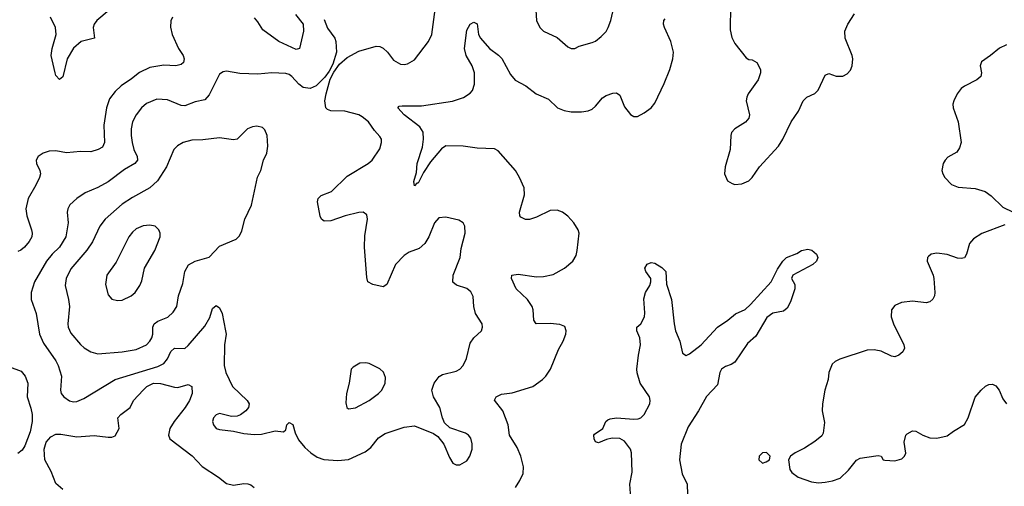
# Model space of a CAD drawing. Header units: inches. Extents: x 1649636 to 1815363, y 506543 to 641975.
# Tile 632 of 656: x 1745082 to 1750738, y 622997 to 625675. Entities that reach past the tile are written whole.
import ezdxf

# ---------------------------------------------------------------- set-up
doc = ezdxf.new("R2010")
doc.units = ezdxf.units.IN
doc.header["$MEASUREMENT"] = 0
doc.layers.add('B7642', color=7, linetype='Continuous')
doc.layers.add('B7652', color=7, linetype='Continuous')

msp = doc.modelspace()

# ---------------------------------------------------------------- linework, layer by layer
at = {"layer": 'B7642', "color": 5}
for points, elevation in [([(1746830, 625677.3), (1746850, 625627.7), (1746892, 625570), (1746898, 625550), (1746902, 625490), (1746880.3, 625419.7), (1746860.3, 625379.7), (1746834.4, 625345.6), (1746784.9, 625295.1), (1746750, 625280.3), (1746710, 625286.6), (1746684.6, 625304.6), (1746644.7, 625350), (1746630, 625360.4), (1746610, 625366.2), (1746530, 625369.8), (1746450, 625362.7), (1746346.7, 625366.7), (1746270, 625380.7), (1746250, 625377), (1746230, 625362.7), (1746170, 625243.7), (1746144.9, 625215.1), (1746090, 625203.5), (1746030, 625181), (1746010, 625183.1), (1745930, 625216.1), (1745870, 625219.8), (1745810, 625194.5), (1745781.5, 625170), (1745751.3, 625130), (1745730.2, 625090), (1745722.6, 625050), (1745721.4, 625010), (1745727, 624970), (1745738.2, 624930), (1745756.9, 624890), (1745757.8, 624870), (1745743.1, 624850), (1745683.6, 624816.4), (1745590, 624744.5), (1745530, 624712), (1745458, 624682), (1745410.2, 624649.8), (1745370, 624612.3), (1745358, 624590), (1745354.9, 624570), (1745360.7, 624510), (1745346.9, 624430), (1745310.2, 624370), (1745268.4, 624330), (1745236.3, 624290), (1745167.2, 624170), (1745148, 624110), (1745147.1, 624070), (1745176.9, 623990), (1745195.5, 623870), (1745218.7, 623818.7), (1745290, 623717.4), (1745303.5, 623690), (1745321.2, 623630), (1745316, 623550), (1745319.5, 623530), (1745335.5, 623510), (1745367.1, 623487.1), (1745390, 623481.7), (1745410, 623484.6), (1745450, 623500.9), (1745630, 623610.1), (1745874.4, 623685.6), (1745910, 623703), (1745931.2, 623728.8), (1745950, 623771.3), (1745970, 623790.2), (1746030, 623789.1), (1746050, 623805.7), (1746144.5, 623915.5), (1746173.4, 623966.6), (1746190, 624018), (1746210, 624035.8), (1746230, 624022.4), (1746244.2, 623990), (1746264.8, 623890), (1746267.2, 623870), (1746259, 623810), (1746255.8, 623690), (1746264.9, 623650), (1746303.6, 623570), (1746388, 623490), (1746400.7, 623470), (1746396.3, 623450), (1746380.5, 623430), (1746350, 623407.3), (1746330, 623399.6), (1746298.3, 623398.3), (1746230, 623414.3), (1746210, 623407.3), (1746194.4, 623390), (1746188.9, 623370), (1746194.4, 623350), (1746210.8, 623330), (1746230, 623323.1), (1746310, 623313.7), (1746370, 623300.4), (1746430, 623294.4), (1746470, 623295.8), (1746550, 623315.5), (1746598, 623310), (1746610, 623322), (1746616, 623350), (1746630, 623364), (1746651.5, 623351.5), (1746663.4, 623303.4), (1746684.1, 623264.1), (1746720.1, 623220.1), (1746754.3, 623190), (1746790, 623165.4), (1746828.2, 623151.8), (1746910, 623144.7), (1746970, 623151.7), (1747065.7, 623194.3), (1747099.8, 623220.2), (1747143.7, 623276.3), (1747180.5, 623299.5), (1747290, 623336), (1747350, 623344.9), (1747459.5, 623299.5), (1747484.1, 623284.1), (1747518.7, 623238.7), (1747550, 623162.8), (1747570.3, 623130.3), (1747590, 623121.3), (1747610, 623120.4), (1747650, 623143), (1747667.6, 623170), (1747680.5, 623210), (1747681.4, 623241.4), (1747673.2, 623273.2), (1747659.5, 623290), (1747642, 623302), (1747552.8, 623332.8), (1747522, 623362), (1747509.7, 623389.7), (1747495.8, 623450), (1747458, 623510), (1747449.7, 623549.7), (1747462.6, 623590), (1747491.7, 623628.3), (1747510, 623639.6), (1747590, 623658.3), (1747609.8, 623670.2), (1747629.6, 623690), (1747648.3, 623730), (1747670, 623818.8), (1747689.7, 623850.3), (1747735.1, 623890), (1747740.9, 623910), (1747738, 623930), (1747700.4, 623990), (1747690.9, 624030), (1747685.9, 624085.9), (1747673.4, 624113.4), (1747650, 624133.3), (1747591.3, 624151.3), (1747569.6, 624169.7), (1747572.8, 624210), (1747612.2, 624310), (1747618.5, 624361.5), (1747641.6, 624450), (1747638, 624490), (1747629.5, 624509.5), (1747605.1, 624525.1), (1747530, 624542.9), (1747490, 624538.4), (1747464.4, 624510), (1747432.4, 624430), (1747408.2, 624390), (1747376.9, 624363.1), (1747319.6, 624340.4), (1747290, 624321.6), (1747240.4, 624270), (1747190, 624156), (1747170, 624142.7), (1747110, 624155.1), (1747081.2, 624170), (1747075.1, 624195.1), (1747062.4, 624370), (1747064.4, 624435.6), (1747079.7, 624530), (1747076.1, 624556.1), (1747055.3, 624570), (1747029.6, 624569.7), (1746950.7, 624550), (1746870, 624521.5), (1746830, 624519.6), (1746815.1, 624530), (1746807.7, 624547.7), (1746792.3, 624630), (1746796, 624650), (1746813.3, 624666.7), (1746872.7, 624690), (1746962.5, 624777.5), (1747084.5, 624850), (1747107.3, 624870), (1747150, 624934), (1747160.5, 624970), (1747159.6, 624990), (1747150, 625006), (1747119.2, 625039.2), (1747085.6, 625090), (1747050, 625118.7), (1747030, 625129.6), (1746949.7, 625149.7), (1746870, 625153.3), (1746850, 625159.5), (1746839.5, 625170), (1746835.1, 625210), (1746841.6, 625250), (1746866, 625334), (1746885.6, 625374.4), (1746919.7, 625420.3), (1746962.4, 625457.6), (1747030, 625494.4), (1747130, 625523.7), (1747150, 625522), (1747170, 625512.4), (1747194.4, 625490), (1747230, 625443), (1747270, 625420.3), (1747290, 625417.6), (1747310, 625421.3), (1747350, 625445.5), (1747429.6, 625550), (1747449.6, 625590), (1747484.7, 625850)], 640), ([(1749164.7, 625755.3), (1749162.7, 625617.3), (1749172.6, 625572.6), (1749190, 625539.6), (1749255.9, 625455.9), (1749270, 625446.7), (1749290, 625445.7), (1749317, 625430), (1749337.6, 625390), (1749337.6, 625370), (1749324.4, 625330), (1749266.4, 625250), (1749258.4, 625230), (1749254.4, 625210), (1749274.8, 625130), (1749270.8, 625110), (1749252.3, 625087.7), (1749190.7, 625050), (1749171.9, 625028.1), (1749166.7, 625010), (1749163.1, 624930), (1749134.4, 624830), (1749130.5, 624790.5), (1749147.3, 624750), (1749174.6, 624734.6), (1749190.5, 624730.5), (1749230, 624732.7), (1749270, 624750.5), (1749290, 624770.5), (1749331, 624830), (1749441.3, 624950), (1749466.3, 624990), (1749514.3, 625090), (1749556.3, 625150), (1749583.6, 625210), (1749603.7, 625230), (1749650, 625252), (1749669.8, 625270.2), (1749710, 625357), (1749730, 625366.3), (1749771.9, 625351.9), (1749810, 625352.1), (1749836, 625364), (1749854.4, 625385.6), (1749864.1, 625410), (1749867.1, 625450), (1749864.1, 625470), (1749824.6, 625570), (1749822.3, 625610), (1749838.6, 625650), (1749878, 625710)], 620), ([(1745594.7, 625730), (1745524.7, 625670), (1745510.1, 625650), (1745504.3, 625630), (1745510.8, 625569.2), (1745434.9, 625550), (1745390, 625512.2), (1745354.4, 625450), (1745330, 625348), (1745310, 625332.8), (1745290, 625355.8), (1745284.6, 625370), (1745263.2, 625470), (1745267.3, 625510), (1745290.9, 625590), (1745287.4, 625630), (1745259.1, 625690)], 580), ([(1746666.2, 625706.2), (1746710.8, 625650), (1746712.3, 625610), (1746690, 625509.6), (1746670, 625505.1), (1746570, 625550.8), (1746477.5, 625617.5), (1746450, 625664), (1746430, 625686.6)], 620), ([(1748046, 625730), (1748050.7, 625670), (1748070, 625631), (1748091, 625610), (1748170, 625574), (1748230, 625518.8), (1748250, 625510.8), (1748270, 625510.8), (1748296.6, 625523.4), (1748370, 625544.4), (1748390, 625552.7), (1748421.8, 625578.2), (1748450, 625607.7), (1748462.9, 625630), (1748477.6, 625670), (1748494.5, 625745.5)], 640), ([(1745958.9, 625690), (1745950.2, 625669.8), (1745947.1, 625632.9), (1745956.6, 625590), (1745994.3, 625510), (1746020.2, 625470), (1746026.2, 625450), (1746022.3, 625430), (1746010, 625418.5), (1745978, 625410), (1745910, 625415.4), (1745830, 625402), (1745770, 625371.6), (1745724.5, 625335.5), (1745664, 625296), (1745630, 625263.9), (1745598.4, 625221.6), (1745579.8, 625170), (1745564.8, 625070), (1745569.3, 624970), (1745556.9, 624943.1), (1745533, 624930), (1745490, 624917.1), (1745430, 624919.8), (1745350, 624910.8), (1745290, 624922.7), (1745250, 624921), (1745217.3, 624910), (1745187.7, 624890), (1745175.5, 624870), (1745178.4, 624850), (1745197.4, 624810), (1745200.3, 624790), (1745196.1, 624770), (1745175, 624725), (1745130.2, 624650), (1745116.5, 624590), (1745122.8, 624550), (1745150.2, 624470), (1745153.8, 624450), (1745151.1, 624430), (1745136.7, 624403.3), (1745110, 624369.7), (1745087.9, 624352.1), (1745070, 624344.5)], 620), ([(1747929.7, 622990), (1747955.1, 623030), (1747973.7, 623070), (1747976.9, 623110), (1747961, 623170), (1747940.5, 623220.5), (1747895.3, 623290), (1747888.4, 623350), (1747858.1, 623430), (1747808.5, 623491.5), (1747819.6, 623510), (1747850, 623526.9), (1747910, 623533.6), (1748029.4, 623570), (1748085.4, 623610), (1748104.4, 623630), (1748130.9, 623670), (1748178, 623782), (1748204.4, 623830), (1748219.7, 623870), (1748221.3, 623890), (1748213.6, 623913.6), (1748185.5, 623925.5), (1748130, 623931.6), (1748049.6, 623930), (1748035.4, 623950), (1748031.8, 624010), (1748026.4, 624030), (1747999.8, 624070), (1747934.5, 624130), (1747906.9, 624190), (1747909.5, 624210), (1747944.8, 624215.2), (1748050, 624198.9), (1748090, 624200.7), (1748146.3, 624213.7), (1748210.6, 624249.4), (1748259.6, 624290), (1748278.2, 624321.8), (1748285.1, 624350), (1748295.1, 624450), (1748290, 624468.7), (1748265.1, 624510), (1748230, 624547.6), (1748199.5, 624570), (1748170, 624582.2), (1748130, 624580.4), (1748050, 624541.6), (1748010, 624528.9), (1747988.1, 624528.1), (1747961.3, 624541.3), (1747954.3, 624550), (1747952.2, 624570), (1747981.8, 624670), (1747979.3, 624710), (1747953.6, 624770), (1747929.2, 624810), (1747830, 624922), (1747810, 624933.7), (1747710, 624937.4), (1747630, 624949.9), (1747530, 624952), (1747504.9, 624935.1), (1747441.1, 624858.9), (1747401, 624799), (1747370, 624737.2), (1747363.5, 624736.5), (1747350, 624722), (1747346.8, 624746.8), (1747361.3, 624798.7), (1747365.6, 624850), (1747395.7, 624944.3), (1747401, 624990), (1747398.8, 625030), (1747380, 625060), (1747289.7, 625130), (1747253.2, 625170), (1747261.6, 625178.4), (1747278.4, 625181.6), (1747390, 625181.8), (1747567.4, 625207.4), (1747630.5, 625229.5), (1747670, 625253.1), (1747682.4, 625270), (1747693.7, 625306.3), (1747694.1, 625370), (1747681.1, 625410), (1747646.6, 625470), (1747637.6, 625510), (1747650, 625616), (1747670, 625650.5), (1747690, 625660.7), (1747710, 625651.3), (1747718, 625590), (1747728.8, 625570), (1747780.7, 625510), (1747832.8, 625472.8), (1747851.9, 625451.9), (1747901.5, 625361.5), (1747928.2, 625328.2), (1747990, 625296.5), (1748048.4, 625250), (1748120.2, 625220.2), (1748170.8, 625170), (1748210, 625154.4), (1748250, 625147.2), (1748310, 625146), (1748347.3, 625152.7), (1748370, 625162.6), (1748390, 625178.7), (1748430, 625226.7), (1748450, 625240.4), (1748490, 625254), (1748510, 625254.9), (1748530, 625242.8), (1748555.4, 625175.4), (1748590, 625130.5), (1748610, 625119.3), (1748630, 625119.3), (1748670, 625140.3), (1748710, 625170.4), (1748730, 625196.4), (1748784.6, 625310), (1748816.2, 625390), (1748833.3, 625450), (1748837.4, 625490), (1748822.8, 625550), (1748786, 625630), (1748779.8, 625650), (1748781.3, 625670), (1748790, 625679.5)], 620), ([(1748591.7, 622930), (1748587.7, 623010), (1748601.1, 623078.9), (1748596.2, 623190), (1748591, 623211), (1748556.3, 623256.2), (1748530, 623271.7), (1748485.8, 623274.2), (1748453.6, 623266.4), (1748407.2, 623247.2), (1748390, 623252.7), (1748382.6, 623270), (1748380.5, 623290), (1748384.4, 623295.6), (1748431.4, 623328.6), (1748449.7, 623370), (1748461, 623379), (1748474.6, 623385.4), (1748510, 623390.2), (1748610, 623382.3), (1748635, 623385), (1748650, 623391.2), (1748668.8, 623410), (1748701.6, 623470), (1748704.5, 623490), (1748699.2, 623510), (1748646.9, 623590), (1748628.8, 623648.8), (1748627.6, 623670), (1748636.5, 623750), (1748649.1, 623810), (1748644.8, 623850), (1748627.2, 623890), (1748627.6, 623910), (1748650, 623930.3), (1748670.8, 623970), (1748673.5, 623993.5), (1748666.5, 624073.5), (1748676.9, 624110), (1748701.3, 624150), (1748707.8, 624170), (1748707.6, 624190), (1748679.6, 624230), (1748673.6, 624250), (1748687, 624273), (1748710, 624282.4), (1748730, 624278.4), (1748770, 624254), (1748792.8, 624230), (1748797.3, 624157.3), (1748826.7, 624070), (1748840.7, 623930), (1748849, 623890), (1748874, 623830), (1748890, 623760.7), (1748910, 623748.8), (1748930, 623757.6), (1748996.3, 623810), (1749090, 623910.4), (1749149.4, 623950), (1749193.1, 623986.9), (1749250, 624012.8), (1749280, 624040), (1749399.6, 624170), (1749435.8, 624244.2), (1749466.3, 624290), (1749487.3, 624310), (1749546.3, 624333.7), (1749574, 624350), (1749610, 624358.4), (1749632.3, 624352.3), (1749658.8, 624330), (1749667.3, 624310), (1749659.1, 624290), (1749638, 624270), (1749523, 624210), (1749516.3, 624190), (1749535.6, 624155.6), (1749534.3, 624130), (1749510, 624055.8), (1749490, 624020.7), (1749470, 624003.1), (1749409.3, 623990.7), (1749373.4, 623966.6), (1749310, 623858.2), (1749263, 623817), (1749190.1, 623709.9), (1749170, 623696), (1749135.6, 623684.4), (1749114, 623670), (1749104.7, 623650), (1749090, 623579.5), (1749027.4, 623512.6), (1748981.1, 623430), (1748921.2, 623338.8), (1748881.3, 623238.7), (1748871.6, 623150), (1748888.3, 623068.3), (1748917.1, 623010), (1748918.4, 622950)], 580), ([(1750000, 623777.8), (1749990, 623779.8), (1749950, 623779.2), (1749792.9, 623727.1), (1749766.5, 623713.5), (1749750, 623698), (1749730.3, 623650), (1749726.3, 623610), (1749707.4, 623550), (1749693.4, 623470), (1749691.8, 623430), (1749704.4, 623364.4), (1749697.6, 623302.4), (1749690, 623287.6), (1749650, 623254.3), (1749590, 623216.2), (1749536, 623190), (1749510.8, 623170), (1749498.8, 623150), (1749506.4, 623093.6), (1749516.7, 623076.7), (1749554.8, 623050), (1749630, 623022.6), (1749670, 623017.4), (1749710, 623020.7), (1749751.2, 623028.8), (1749795.4, 623044.6), (1749843.5, 623090), (1749890, 623148), (1749910, 623158.4), (1750000, 623171.7)], 620), ([(1745023.6, 623683.6), (1745090, 623658), (1745113.4, 623630), (1745128.2, 623590), (1745125.4, 623510), (1745146.3, 623446.3), (1745152.8, 623410), (1745153.6, 623370), (1745142.2, 623310), (1745110.9, 623229.1), (1745095.8, 623204.2), (1745070, 623185.7)], 620), ([(1745330, 622978.5), (1745290, 623014), (1745261.7, 623081.7), (1745225.5, 623150), (1745221.8, 623210), (1745234.5, 623250), (1745259.5, 623280.5), (1745290, 623296.3), (1745317.2, 623297.2), (1745410, 623280.7), (1745510, 623289.1), (1745590, 623278.4), (1745610, 623279.3), (1745630, 623287.7), (1745653.6, 623330), (1745646.3, 623390), (1745662.4, 623410), (1745716.9, 623450), (1745735.4, 623490), (1745790.6, 623550), (1745811.6, 623570), (1745850, 623589.5), (1745890, 623588.1), (1745970, 623565.5), (1745990, 623565.3), (1746050, 623582.4), (1746070, 623570.8), (1746071.5, 623530), (1746056.9, 623490), (1746032.9, 623450), (1745968.6, 623370), (1745943.2, 623330), (1745936.3, 623290), (1745943.8, 623270), (1746071.7, 623171.7), (1746130, 623111.4), (1746223.1, 623050), (1746270, 623013.1), (1746310, 623004.5), (1746370, 623013.2), (1746391.5, 623011.5), (1746410, 623005.5), (1746427.7, 622990)], 620)]:
    msp.add_lwpolyline(points, dxfattribs=dict(at, elevation=elevation))
for points, elevation in [([(1746444.8, 625064.8), (1746419, 625061), (1746391, 625050), (1746330, 624989.6), (1746310, 624986.3), (1746230, 624997.6), (1746134.3, 624985.7), (1746070, 624983.5), (1746020.7, 624970), (1745988.2, 624951.8), (1745967.2, 624930), (1745925.2, 624830), (1745873.8, 624750), (1745830, 624709.8), (1745730, 624655.4), (1745670, 624615.9), (1745573.2, 624530), (1745541.8, 624490), (1745499.2, 624400.8), (1745468.1, 624351.9), (1745375.1, 624244.9), (1745349.3, 624190), (1745342.3, 624150), (1745361.8, 624070), (1745366.8, 624030), (1745358.6, 623930), (1745360.7, 623910), (1745376.2, 623876.2), (1745430, 623811.7), (1745452, 623792), (1745490, 623769), (1745530, 623758.5), (1745670, 623768.4), (1745750, 623782.3), (1745809.9, 623810.1), (1745829.7, 623830), (1745840.9, 623850), (1745846.6, 623870), (1745847.1, 623910), (1745854.5, 623930), (1745874.9, 623945.1), (1745932.1, 623967.9), (1745963, 623997), (1745983.5, 624030), (1745994, 624090), (1746018, 624162), (1746030.8, 624230), (1746050.6, 624269.4), (1746090, 624290.2), (1746170, 624312), (1746230, 624375.8), (1746325.1, 624414.9), (1746344.8, 624435.2), (1746356.9, 624463.1), (1746375.1, 624530), (1746413, 624610), (1746448.7, 624771.3), (1746466.6, 624810), (1746483, 624870), (1746500.5, 624910), (1746506.3, 624950), (1746502.4, 625010), (1746490, 625044), (1746476.3, 625056.3)], 660), ([(1745830, 624496.9), (1745790, 624491.9), (1745750, 624474.5), (1745730, 624456.9), (1745707.9, 624430), (1745635.5, 624284.5), (1745582.8, 624210), (1745574.9, 624154.9), (1745590, 624096), (1745610.5, 624070.5), (1745643.4, 624063.4), (1745670, 624066), (1745721.2, 624090), (1745745.2, 624110), (1745772.7, 624150), (1745783.2, 624176.8), (1745798, 624250), (1745857.6, 624350), (1745889.3, 624429.3), (1745889.5, 624450), (1745880.9, 624470), (1745859, 624490)], 680), ([(1747070, 623706.6), (1747036.3, 623703.7), (1746998, 623682), (1746986, 623670), (1746974, 623590), (1746959.5, 623530), (1746955.5, 623475.5), (1746961, 623450), (1746970, 623441), (1747010, 623448.5), (1747090, 623490.4), (1747143.7, 623530), (1747162, 623550), (1747182, 623590), (1747182.5, 623622.5), (1747171.5, 623651.5), (1747150, 623672.3), (1747090, 623702)], 660), ([(1749371.7, 623191.7), (1749350, 623189.2), (1749330.8, 623170), (1749328, 623150), (1749350, 623130.8), (1749370, 623137.3), (1749389, 623150), (1749393.2, 623170)], 620)]:
    msp.add_lwpolyline(points, close=True, dxfattribs=dict(at, elevation=elevation))
at = {"layer": 'B7652', "color": 5, "elevation": 620}
for points in [[(1750750, 625530.8), (1750710, 625513), (1750659.3, 625470), (1750606.4, 625433.6), (1750599.5, 625410), (1750607.4, 625370), (1750603.7, 625350), (1750580.5, 625330), (1750510, 625294.8), (1750490, 625279.7), (1750466.9, 625250), (1750447.4, 625210), (1750442.6, 625190), (1750444.6, 625170), (1750473.4, 625090), (1750491.3, 624970), (1750480.6, 624939.4), (1750464.6, 624915.4), (1750414.3, 624885.7), (1750398, 624870), (1750386.4, 624850), (1750379.5, 624810), (1750384.9, 624790), (1750397, 624770), (1750434.4, 624730), (1750474.1, 624714.1), (1750570, 624707), (1750629.1, 624689.1), (1750663.7, 624663.7), (1750730, 624598.9), (1750790, 624570.7)], [(1750741.8, 624498.2), (1750610, 624447.8), (1750561.4, 624418.6), (1750537.4, 624390), (1750521.3, 624330), (1750510, 624309.6), (1750490, 624305.1), (1750470, 624307.1), (1750410, 624326.9), (1750350, 624335.4), (1750318, 624330), (1750302.8, 624317.2), (1750297.3, 624310), (1750295.5, 624290), (1750328.9, 624210), (1750332.9, 624190), (1750339.5, 624110), (1750337, 624090), (1750327.7, 624072.3), (1750310, 624056.9), (1750290, 624051.2), (1750210, 624059.2), (1750147.2, 624052.8), (1750110, 624035.6), (1750090.4, 624010), (1750088.7, 623970), (1750101.1, 623930), (1750161.3, 623810), (1750164.4, 623790), (1750154.4, 623770), (1750132.7, 623750), (1750110, 623740.5), (1750090, 623744), (1750030, 623772), (1750000, 623777.8)], [(1750000, 623171.7), (1750013.7, 623173.7), (1750030.8, 623170.8), (1750042, 623150), (1750052.5, 623147.5), (1750110, 623142.8), (1750150, 623154.8), (1750165.2, 623170), (1750171.8, 623188.2), (1750163.6, 623250), (1750173.3, 623290), (1750180.6, 623299.4), (1750210, 623316.5), (1750230, 623313.7), (1750270, 623290.3), (1750310, 623275.3), (1750350, 623273.7), (1750410, 623286.4), (1750445.8, 623314.2), (1750510, 623352.2), (1750529.8, 623390.2), (1750571.4, 623508.6), (1750605.1, 623550), (1750630, 623571.6), (1750650, 623581.7), (1750670, 623583.7), (1750690, 623574.4), (1750709.1, 623549.1), (1750730, 623499.1), (1750750.2, 623470.2)]]:
    msp.add_lwpolyline(points, dxfattribs=at)

doc.saveas('drawing.dxf')
